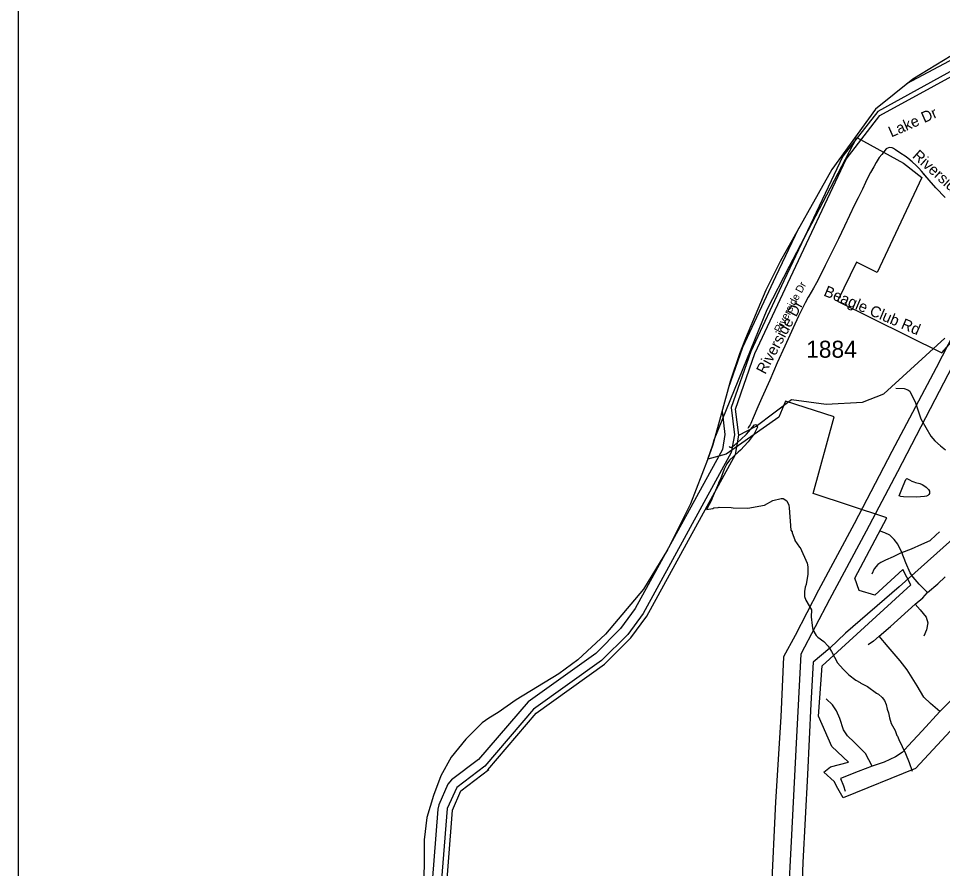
# Model space of a CAD drawing. Extents: x 1383679 to 1536984, y 460658 to 651027.
# Drawn here: x 1399338 to 1407344, y 571122 to 578488 of the extents above; entities that cross this region are included whole.
import ezdxf

# ---------------------------------------------------------------- set-up
doc = ezdxf.new("R2010")
doc.units = 0
for name, color, linetype in [('Default', 7, 'Continuous'), ('Exist Boundary Political City Limit New', 7, 'Continuous'), ('Exist Boundary Political CountyLine', 7, 'Continuous'), ('Exist Hydrographic Bay Label', 7, 'Continuous'), ('Exist Hydrographic Buffer Line', 7, 'Continuous'), ('Exist Hydrographic Creek Single Shore', 7, 'Continuous'), ('Exist Hydrographic Lake Shore', 7, 'Continuous'), ('Exist Hydrographic Misc Water Feature', 7, 'Continuous'), ('Exist Road Non-System Secondary Historical Number Label', 7, 'Continuous'), ('Exist Road Non-System Type 51', 7, 'Continuous'), ('Exist Road Non-System Type 51 Label', 7, 'Continuous'), ('Exist Road Secondary Type 51 Attributed', 7, 'Continuous'), ('Exist Road Secondary Type 51 Label', 7, 'Continuous'), ('Exist Utilities Electrical Transmission Line', 7, 'Continuous'), ('Map Preparation Boundary City Limit Buffer Line', 7, 'Continuous'), ('Map Preparation Inset Cut Line', 7, 'Continuous')]:
    doc.layers.add(name, color=color, linetype=linetype)

msp = doc.modelspace()

# ---------------------------------------------------------------- linework, layer by layer
at = {"layer": 'Exist Boundary Political City Limit New'}
msp.add_lwpolyline([(1407450.2, 572353.8), (1407110.4, 571987.8), (1406483.6, 571735.4), (1406438.4, 571815.8), (1406404.5, 571876), (1406315.8, 571956.2), (1406373.5, 572002.6), (1406530.6, 572042.8), (1406385.4, 572178), (1406270.1, 572442.7), (1406299.8, 572877.7), (1407068.6, 573581), (1407000.4, 573713.4), (1406757.8, 573489.9), (1406622.8, 573532.1), (1406583.1, 573638.6), (1406862.8, 574160.2), (1406224.2, 574370.1), (1406406.1, 575035.4), (1405984.6, 575171.2), (1405926.8, 575032.9), (1405470.4, 574711), (1405310.6, 574667.5), (1405353.4, 574793.6), (1405364.9, 574835.8), (1405824.1, 575965.6), (1406017.2, 576340.1), (1406601.2, 577455.9), (1407007.1, 577235), (1407166, 577109.2), (1406778.6, 576287), (1406599.4, 576375.4), (1406435.2, 576037.2), (1407337.8, 575591.6), (1407464.1, 575735.1)], dxfattribs=at)
at = {"layer": 'Exist Boundary Political CountyLine'}
for points in [[(1407551.3, 578245), (1407087.9, 577961.6), (1406763.2, 577701.4), (1406384.3, 577179.4), (1405938.6, 576382), (1405814.1, 576132), (1405635.6, 575714.5)], [(1405635.6, 575714.5), (1405583.9, 575581.9), (1405503.5, 575343.2), (1405353.4, 574793.6), (1405308.9, 574662.2), (1405161.5, 574280.4), (1404960.8, 573882.4), (1404752.9, 573543.1), (1404424.9, 573151.7), (1404184.9, 572930), (1404018.6, 572809.1), (1403650.3, 572583.8), (1403494.2, 572472.7), (1403412.1, 572423.6), (1403354.8, 572383.2), (1403213.9, 572242), (1403086.5, 572086.7), (1402997.2, 571924.4), (1402933.6, 571755.6), (1402875.6, 571562.7), (1402853.6, 571371), (1402853.2, 571163), (1402847.2, 570963)]]:
    msp.add_lwpolyline(points, dxfattribs=at)
at = {"layer": 'Exist Hydrographic Bay Label'}
for points in [[(1405578.8, 574877.1), (1405549.8, 575100.9), (1405717.7, 575583.3), (1406004.8, 576194.6), (1406509.7, 577267.7), (1406800.7, 577645.8), (1407743.7, 578161.9)], [(1400558.6, 562517.8), (1400738.5, 563154.2), (1400923.6, 563636.3), (1401093.5, 564213.8), (1401239.5, 565221.9), (1401560.4, 567007.6), (1401747.4, 567604.5), (1401861.4, 567841.8), (1402068.4, 568162.6), (1402139.5, 568361.4), (1402251.4, 568575.8), (1402279.4, 569126.7), (1402359.4, 569341.8), (1402893.4, 570164.7), (1402945.4, 570288.4), (1403031.4, 570769.2), (1403098.3, 571627.8), (1403169.3, 571793.8), (1403414.3, 571979.3)]]:
    msp.add_lwpolyline(points, dxfattribs=at)
at = {"layer": 'Exist Hydrographic Buffer Line'}
for points in [[(1409213.5, 580573.7), (1409213.5, 580537.9), (1409213.3, 580414.6), (1409096, 580047.6), (1408731.1, 579319.6), (1408624.4, 579166.9), (1408126, 578727.1), (1407823, 578378.9), (1407678.9, 578264.2), (1407032, 577921.6)], [(1407723.3, 578197.3), (1406783.3, 577683), (1406479.8, 577294.1), (1405970.4, 576213.7), (1405683.3, 575602.4), (1405513.8, 575116.1), (1405540.2, 574879.9), (1405514.2, 574725.6), (1404749.7, 573331.2), (1404616.1, 573148.3), (1404390.6, 572924.4), (1403801.3, 572501.6), (1403378, 572007.9), (1403136.4, 571825.1), (1403052.8, 571642.9), (1402983, 570773.6)], [(1406097.5, 576668.6), (1405898, 576247.8), (1405610.9, 575636.4), (1405486.3, 575279.9)], [(1405433.7, 575085.9), (1405459.3, 574881.4), (1405437.5, 574752.2), (1404682, 573374.2), (1404555.2, 573200.5), (1404338.9, 572985.6), (1403754.7, 572566.6), (1403322.8, 572066.4), (1403088.2, 571888.9), (1403056.6, 571853.1), (1402979.3, 571674.3), (1402969.9, 571636.5), (1402903.5, 570783.8)]]:
    msp.add_lwpolyline(points, dxfattribs=at)
at = {"layer": 'Exist Hydrographic Creek Single Shore'}
msp.add_lwpolyline([(1405578.8, 574877.1), (1405730.8, 574956.1), (1406034.7, 575186.3), (1406334.7, 575144.2), (1406651.7, 575164), (1406836.8, 575235.8), (1407362.7, 575717.6)], dxfattribs=at)
at = {"layer": 'Exist Hydrographic Lake Shore'}
msp.add_lwpolyline([(1403403.9, 571976.5), (1403822.9, 572467), (1404414.9, 572891.6), (1404644.8, 573120), (1404781.8, 573307.7), (1405550.8, 574710.2), (1405578.8, 574877.1)], dxfattribs=at)
at = {"layer": 'Exist Hydrographic Misc Water Feature'}
for points in [[(1406939, 575284.4), (1407013.1, 575282.6), (1407044.7, 575269.9), (1407060.5, 575257.5), (1407110.1, 575156.4), (1407155.1, 575019.4), (1407243.7, 574869.4), (1407278.8, 574828.6), (1407327.8, 574783.4), (1407369, 574750.5)], [(1405741.6, 574945.5), (1405711.9, 574889.4), (1405660.3, 574818.6), (1405594.7, 574748.2), (1405572.3, 574730.7), (1405498.7, 574660.5), (1405476, 574629), (1405450.9, 574581.6), (1405419, 574496.4), (1405402.3, 574464.8), (1405402.1, 574456.8), (1405347.2, 574330.2), (1405342.8, 574314.3), (1405299.1, 574234.1)], [(1405495.4, 574778.5), (1405501.2, 574772.4), (1405515.3, 574774.1), (1405541.7, 574791.4), (1405596.8, 574840.1), (1405645.9, 574886.9), (1405715.7, 574965.3), (1405725.7, 574969), (1405735.6, 574962.8), (1405741.6, 574945.5)], [(1407147.9, 574457.4), (1407168, 574449.3), (1407183.3, 574440), (1407201.7, 574425.5), (1407221.2, 574405.6), (1407230.3, 574392.5), (1407231.3, 574384.4), (1407230.3, 574371.8), (1407226.5, 574363.8), (1407216.6, 574353.8), (1407206.3, 574348.7), (1407186.8, 574345.8), (1407119.4, 574339), (1407004.9, 574341.1), (1406983.5, 574346.4), (1406969.4, 574350.7), (1407002.2, 574437), (1407026.3, 574492.9), (1407031.3, 574498.5), (1407035.4, 574500), (1407041.9, 574498.7), (1407057.1, 574491.1), (1407079.3, 574478.9), (1407095.4, 574472.1), (1407110.7, 574467.4), (1407147.9, 574457.4)], [(1405299.1, 574234.1), (1405353.2, 574242.1), (1405361.3, 574245.9), (1405401.3, 574248.9), (1405409.4, 574252.8), (1405513.4, 574250.3), (1405529.3, 574246), (1405657.3, 574242.9), (1405801.9, 574271.5), (1405874.8, 574309.8), (1405947.2, 574328.1), (1405963.2, 574327.7), (1405994.9, 574309), (1406012, 574270.6), (1406015.4, 574246.5), (1406031.1, 574054.2), (1406040.7, 574038), (1406040.5, 574030), (1406063.9, 573970.6), (1406063.1, 573965.5), (1406104.8, 573906.9), (1406109.7, 573904.4), (1406170.6, 573767.1), (1406177.9, 573734.9), (1406176.4, 573671), (1406162.4, 573583.3), (1406153.9, 573559.5), (1406149, 573521.7), (1406148, 573479.7), (1406159.3, 573447.5), (1406209.5, 573362.3), (1406207.2, 573302), (1406213.3, 573228.8), (1406221.6, 573190.1), (1406248.4, 573141.5), (1406264, 573125.1), (1406315.3, 573088), (1406354.3, 573047.1), (1406383.2, 573002.4), (1406435.1, 572905.2), (1406481.8, 572848.2), (1406532.7, 572799), (1406591.7, 572753.6), (1406631.3, 572732.7), (1406637.1, 572726.6), (1406694.5, 572699.2), (1406773.1, 572641.4), (1406789, 572633), (1406820.3, 572604.3), (1406841.7, 572577.8), (1406857, 572543.5), (1406864.1, 572503.3), (1406875.4, 572471.1), (1406884.3, 572426.9), (1406899.3, 572378.5), (1406933.9, 572317.7), (1406948.9, 572273.4), (1406954.7, 572267.3), (1406964.2, 572241.1), (1407023.4, 572119.7), (1407055.6, 572039), (1407079.9, 571966.5)]]:
    msp.add_lwpolyline(points, dxfattribs=at)
at = {"layer": 'Exist Road Non-System Type 51'}
for points in [[(1406855.9, 577357.9), (1406819.6, 577310), (1406795.7, 577283.9), (1406769.4, 577240.6), (1406747.6, 577201.7), (1406721.1, 577153), (1406680.8, 577073.7), (1406676.8, 577066), (1406649.4, 577008.1), (1406612.3, 576932.9), (1406582.5, 576873.4), (1406537.9, 576781.5), (1406493.9, 576686.7), (1406441.6, 576577.3), (1406380.2, 576452.4), (1406328.2, 576348.2), (1406271.4, 576233.2), (1406252, 576197.8), (1406226.4, 576149.4), (1406186.5, 576082.4), (1406180.5, 576072.2), (1406152.8, 576022.3), (1406138.6, 575995), (1406126.6, 575972.2), (1406095.8, 575906.7), (1406049.7, 575806.8), (1405978.3, 575648.6), (1405912.4, 575502.5), (1405846.4, 575353.9), (1405777.7, 575199), (1405744.7, 575121.5), (1405704.2, 575028), (1405689.4, 574993.3), (1405682.5, 574978.5), (1405676.3, 574966.6), (1405670, 574955.8), (1405663.2, 574945), (1405656.7, 574935.5)], [(1407202.3, 577116.9), (1407196.9, 577123.3), (1407160.7, 577165.8), (1407138.2, 577191.3), (1407116, 577214.4), (1407081.4, 577244.2), (1407043.9, 577276), (1407019.6, 577293.1), (1406983, 577318.3), (1406936.9, 577350.7), (1406920, 577360.7), (1406906.8, 577367.9), (1406880.6, 577370.2), (1406855.9, 577357.9)], [(1406991.1, 573859.1), (1406956.4, 573931.1), (1406924.4, 573973.8), (1406887.1, 574011.2), (1406844.4, 574029.8), (1406804.4, 574045.9)], [(1406991.1, 573859.1), (1407076.4, 573891.1), (1407164.4, 573931.1), (1407236.4, 573963.1), (1407287, 574011.2), (1407319, 574037.9)], [(1406991.1, 573859.1), (1406916.4, 573821.7), (1406849.7, 573795), (1406809.8, 573773.7), (1406783.1, 573755), (1406751.1, 573717.6), (1406732.4, 573672.2)], [(1407213.9, 573512.7), (1407140.4, 573586.8), (1407089.7, 573645.6), (1407063, 573682.9), (1407025.7, 573771), (1406991.1, 573859.1)], [(1407213.9, 573512.7), (1407303.1, 573588.1), (1407367.3, 573649.5)], [(1407107.8, 573412.2), (1407174.8, 573468), (1407213.9, 573512.7)], [(1406795.1, 573135.1), (1406893, 573219.5), (1407107.8, 573412.2)], [(1407107.8, 573412.2), (1407149.7, 573364.7), (1407202.7, 573300.5), (1407216.6, 573250.2), (1407205.5, 573188.8), (1407183.2, 573135.7)], [(1406795.1, 573135.1), (1406745.4, 573092.4), (1406699.2, 573060.4)], [(1407320.7, 572481), (1407239, 572552.1), (1407182.2, 572605.4), (1407125.4, 572705), (1407036.6, 572843.6), (1406976.2, 572921.8), (1406873.2, 573042.7), (1406795.1, 573135.1)], [(1407454.6, 572612.5), (1407384.7, 572545), (1407320.7, 572481)], [(1406734.7, 572008.3), (1406677.9, 572118.5), (1406578.5, 572218), (1406521.7, 572271.3), (1406486.1, 572324.6), (1406454.2, 572420.6), (1406425.8, 572488.1), (1406390.3, 572541.5), (1406337, 572591.2)], [(1407320.7, 572481), (1407168, 572314), (1407047.3, 572186), (1406994, 572125.6), (1406937.2, 572090), (1406837.7, 572043.8), (1406734.7, 572008.3)], [(1406734.7, 572008.3), (1406614, 571962.1), (1406461.3, 571901.6)], [(1406461.3, 571901.6), (1406486.1, 571837.6), (1406500.3, 571791.4)]]:
    msp.add_lwpolyline(points, dxfattribs=at)
at = {"layer": 'Exist Road Secondary Type 51 Attributed'}
msp.add_lwpolyline([(1407366.6, 576937.7), (1407286.8, 577019.4), (1407172, 577152.6)], dxfattribs=at)
at = {"layer": 'Exist Utilities Electrical Transmission Line'}
for points in [[(1407546.1, 575959.8), (1407287.7, 575460), (1406905.3, 574736.1), (1406578.6, 574109.4), (1406270.8, 573534.3), (1406066.2, 573139.7), (1405967.1, 572957.2), (1405942.2, 572437.2), (1405897.7, 571699.6), (1405858.2, 570901.6), (1405814.6, 570105.9), (1405774, 569243.9), (1405729, 568360.2), (1405689.7, 567570.2), (1405648.2, 566772.4), (1405611.6, 566028.4), (1405579.4, 565658.7), (1405293.4, 565189.4), (1404902.6, 564565.8), (1404474.9, 563872.6), (1404166.4, 563379.8), (1403786.2, 562770)], [(1407574.8, 575755.2), (1407276.9, 575184.1), (1406954.4, 574559.1), (1406683.5, 574045.5), (1406363.4, 573452.6), (1406117.4, 572978.5), (1406076.2, 572206.8), (1406033.8, 571354.9), (1405981.1, 570363), (1405939.9, 569589.3), (1405901.7, 568865.3), (1405857.6, 568037.6), (1405808.2, 567127.8), (1405769.9, 566396), (1405744.7, 565850), (1405717.5, 565554.2), (1405429.7, 565091), (1405014.7, 564447.7), (1404638.6, 563853.7), (1404295.3, 563309.4), (1403941.9, 562755.2)], [(1407540.3, 574072.6), (1406969.5, 573562.1), (1406504.6, 573160), (1406366.3, 573030.4), (1406222.2, 572908.8), (1406202.2, 572548.8), (1406173.8, 571936.9), (1406134.9, 571174.9), (1406110.4, 570554.9), (1406072, 569953.2), (1406038.7, 569283.4), (1406008.5, 568673.5), (1405999.3, 568021.2), (1405940.9, 567287.6), (1405904.8, 566565.8), (1405876.1, 565937.8), (1405845.2, 565534.1), (1405715.6, 565320.2), (1405409.4, 564839.1), (1405012.7, 564209.6), (1404669.3, 563661.2), (1404274.9, 563043.7)]]:
    msp.add_lwpolyline(points, dxfattribs=at)
at = {"layer": 'Map Preparation Boundary City Limit Buffer Line'}
msp.add_lwpolyline([(1407450.2, 572353.8), (1407110.4, 571987.8), (1406483.6, 571735.4), (1406438.4, 571815.8), (1406404.5, 571876), (1406315.8, 571956.2), (1406373.5, 572002.6), (1406530.6, 572042.8), (1406385.4, 572178), (1406270.1, 572442.7), (1406299.8, 572877.7), (1407068.6, 573581), (1407000.4, 573713.4), (1406757.8, 573489.9), (1406622.8, 573532.1), (1406583.1, 573638.6), (1406862.8, 574160.2), (1406224.2, 574370.1), (1406406.1, 575035.4), (1405984.6, 575171.2), (1405926.8, 575032.9), (1405470.4, 574711), (1405310.6, 574667.5), (1405353.4, 574793.6), (1405364.9, 574835.8), (1405824.1, 575965.6), (1406017.2, 576340.1), (1406601.2, 577455.9), (1407007.1, 577235), (1407166, 577109.2), (1406778.6, 576287), (1406599.4, 576375.4), (1406435.2, 576037.2), (1407337.8, 575591.6), (1407464.1, 575735.1)], dxfattribs=at)
at = {"layer": 'Map Preparation Inset Cut Line'}
msp.add_lwpolyline([(1461853.8, 564142.2), (1399337.7, 564142.2), (1399337.7, 607584.4), (1461853.8, 607584.4), (1461853.8, 564142.2)], dxfattribs=at)

# ---------------------------------------------------------------- texts
at = {"layer": 'Default'}
msp.add_text('Riverside Dr', height=65.617, rotation=61.76766, dxfattribs=at).set_placement((1405938.4, 575758.8))
at = {"layer": 'Exist Road Non-System Secondary Historical Number Label'}
msp.add_text('1884', height=147.64, dxfattribs=at).set_placement((1406162.4, 575547.7))
at = {"layer": 'Exist Road Non-System Type 51 Label'}
for s, rotation, p in [('Lake Dr', 23.71122, (1406900.6, 577456)), ('Beagle Club Rd', 337.04466, (1406307.6, 576088.4)), ('Riverside Dr', 61.76766, (1405807.9, 575397.8))]:
    msp.add_text(s, height=95, rotation=rotation, dxfattribs=at).set_placement(p)
at = {"layer": 'Exist Road Secondary Type 51 Label'}
msp.add_text('Riverside Dr', height=95, rotation=317.99554, dxfattribs=at).set_placement((1407076.8, 577287.9))

doc.saveas('drawing.dxf')
